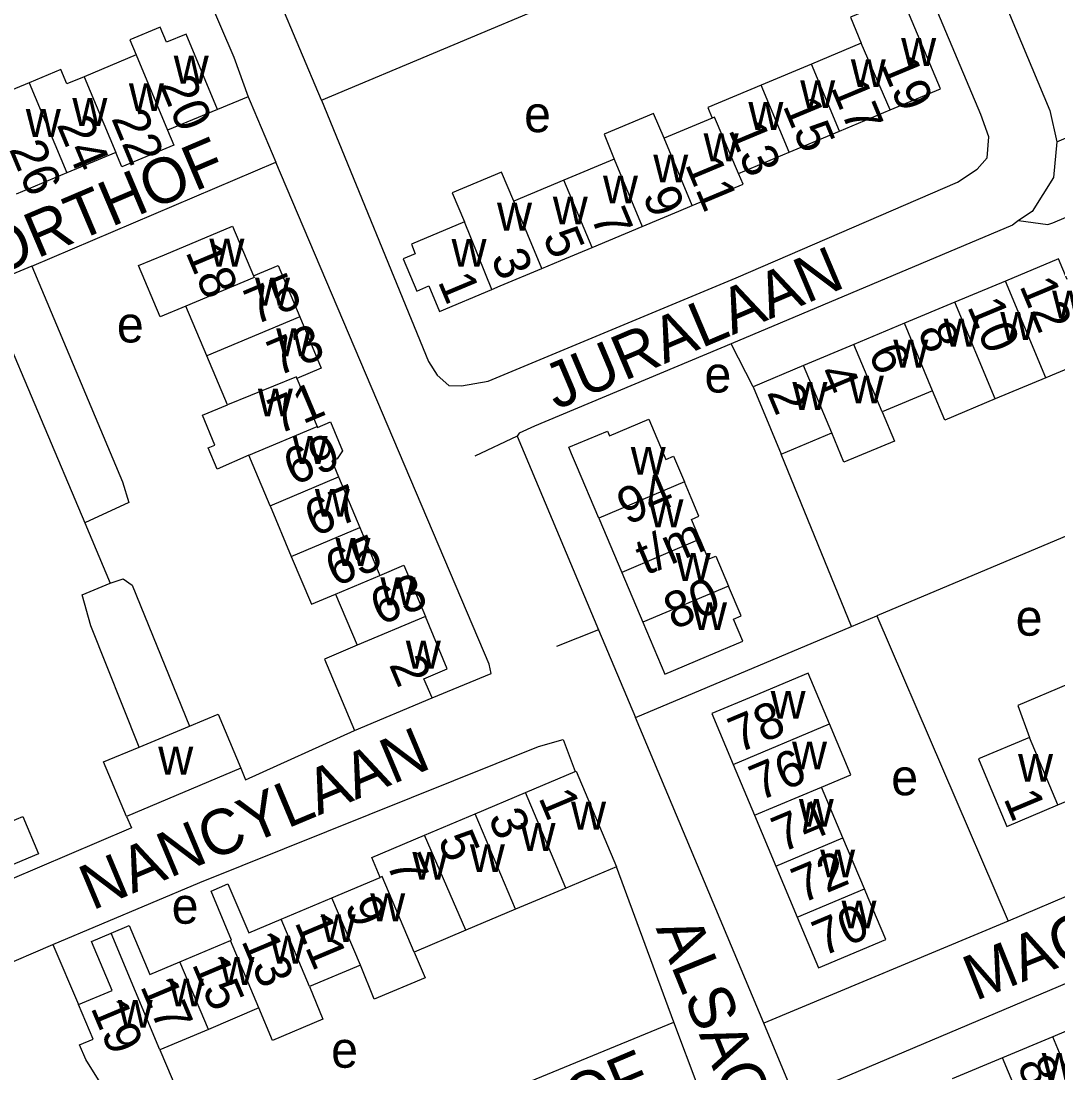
# Model space of a CAD drawing. Extents: x 157768 to 159790, y 387230 to 389604.
# Drawn here: x 158859.8 to 158974.5, y 388182.9 to 388299.1 of the extents above; entities that cross this region are included whole.
import ezdxf

# ---------------------------------------------------------------- set-up
doc = ezdxf.new("R2010")
doc.units = 0
for name, color, linetype in [('BLT_Basislijn', 7, 'Continuous'), ('BLT_Bebouwing', 7, 'Continuous'), ('BLT_Centroide', 7, 'Continuous'), ('BLT_Huisnummer', 7, 'Continuous'), ('BLT_Huisnummer_ tussenligend', 7, 'Continuous'), ('BLT_Huisnummer_reeks', 7, 'Continuous'), ('BLT_Onderverdeling_panden', 7, 'Continuous'), ('BLT_Straatnaam', 7, 'Continuous')]:
    doc.layers.add(name, color=color, linetype=linetype)

msp = doc.modelspace()

# ---------------------------------------------------------------- linework, layer by layer
at = {"layer": 'BLT_Basislijn'}
for p, q in [((158892.99, 388290.39), (158879.97, 388321.29)), ((158965.94, 388288.83), (158953.52, 388318.25)), ((158892.99, 388290.39), (158928.7, 388305.4)), ((158974.34, 388285.8), (158991.72, 388293.17)), ((158884.91, 388290.78), (158881.5, 388289.38)), ((158892.99, 388290.39), (158904.85, 388261.52)), ((158966.8, 388286.33), (158965.94, 388288.83)), ((158966.64, 388284.04), (158966.8, 388286.33)), ((158965.52, 388282.76), (158966.64, 388284.04)), ((158860.95, 388272.05), (158887.95, 388283.55)), ((158963.35, 388281.35), (158965.52, 388282.76)), ((158938.87, 388270.77), (158963.35, 388281.35)), ((158860.95, 388272.05), (158855.73, 388269.88)), ((158855.73, 388269.88), (158866.83, 388243.67)), ((158911.44, 388259.34), (158938.87, 388270.77)), ((158940.74, 388258.72), (158938.31, 388263.45)), ((158904.85, 388261.52), (158905.81, 388259.99)), ((159023.48, 388262.4), (158954.42, 388233.41)), ((158905.81, 388259.99), (158907.08, 388258.87)), ((158908.5, 388258.81), (158911.44, 388259.34)), ((158907.08, 388258.87), (158908.5, 388258.81)), ((158914.63, 388253.24), (158909.98, 388251.05)), ((158914.63, 388253.24), (158923.65, 388231.86)), ((158951.64, 388232.21), (158943.86, 388251.27)), ((158866.83, 388243.67), (158869.62, 388237)), ((158951.64, 388232.21), (158954.42, 388233.41)), ((158954.42, 388233.41), (158968.94, 388199.65)), ((158923.65, 388231.86), (158918.98, 388229.99)), ((158923.65, 388231.86), (158927.74, 388222.14)), ((158927.74, 388222.14), (158951.64, 388232.21)), ((158941.93, 388188.37), (158927.74, 388222.14)), ((159000.85, 388213.18), (158968.94, 388199.65)), ((158931.96, 388188.46), (158925.63, 388205.66)), ((158968.94, 388199.65), (158941.93, 388188.37)), ((158863.27, 388197.06), (158866.14, 388190.42)), ((158934.65, 388181.31), (158931.96, 388188.46)), ((158945.39, 388180.09), (158941.93, 388188.37))]:
    msp.add_line(p, q, dxfattribs=at)
for points in [[(158944.48, 388353.51), (158947.45, 388351.61), (158973.57, 388289.27), (158974.34, 388285.8)], [(158877.62, 388308.38), (158883.29, 388295.15), (158884.91, 388290.78)], [(158970.1, 388277.1), (158973.35, 388276.66), (158973.9, 388276.85), (159012.03, 388293.03)], [(158884.91, 388290.78), (158885.11, 388290.25), (158887.95, 388283.55)], [(158974.34, 388285.8), (158973.95, 388281.83), (158971.59, 388278.1), (158970.1, 388277.1)], [(158905.23, 388224.33), (158911.78, 388227), (158911.56, 388228.05), (158887.95, 388283.55)], [(158970.1, 388277.1), (158969.43, 388276.59), (158938.31, 388263.45)], [(158860.95, 388272.05), (158871.01, 388248.21), (158871.71, 388245.91), (158866.83, 388243.67)], [(158938.31, 388263.45), (158916.55, 388254.37), (158914.86, 388253.6), (158914.63, 388253.24)], [(158869.62, 388237), (158871.06, 388237.48), (158872.05, 388236.77), (158878.41, 388221.2)], [(158872.82, 388218.89), (158867.49, 388232.29), (158866.53, 388235.72), (158869.62, 388237)], [(158863.27, 388197.06), (158879.54, 388203.93), (158917.01, 388218.93), (158919.73, 388219.74), (158921.07, 388216.19)], [(158884.07, 388216.54), (158884.61, 388215.26), (158896.64, 388220.72)], [(158871.43, 388211.22), (158871.97, 388209.95), (158871.66, 388209.82), (158848.64, 388200.02), (158848.08, 388199.45)], [(159016.78, 388210.26), (159001.34, 388203.52), (158998.79, 388202.66), (158945.39, 388180.09)], [(158854.51, 388189.1), (158857.11, 388194.4), (158863.27, 388197.06)], [(158870.83, 388178.09), (158877.77, 388166.49), (158878.39, 388166.44), (158931.96, 388188.46)]]:
    msp.add_lwpolyline(points, dxfattribs=at)
at = {"layer": 'BLT_Bebouwing'}
for p, q in [((158952.71, 388296.68), (158947.2, 388294.38)), ((158872.51, 388295.4), (158866.75, 388292.99)), ((158947.2, 388294.38), (158941.62, 388292.05)), ((158881.5, 388289.38), (158875.98, 388287.08)), ((158936.23, 388288.41), (158930.89, 388286.18)), ((158950.3, 388286.97), (158955.89, 388289.31)), ((158944.72, 388284.64), (158950.3, 388286.97)), ((158870.25, 388284.61), (158864.83, 388282.35)), ((158925.39, 388283.87), (158919.81, 388281.54)), ((158939.13, 388282.3), (158944.72, 388284.64)), ((158864.83, 388282.35), (158859.25, 388280.02)), ((158919.81, 388281.54), (158914.27, 388279.22)), ((158928.46, 388276.42), (158932.52, 388278.12)), ((158932.52, 388278.12), (158934, 388278.74)), ((158922.93, 388274.11), (158928.46, 388276.42)), ((158919.48, 388272.67), (158922.93, 388274.11)), ((158917.39, 388271.79), (158919.48, 388272.67)), ((158912.77, 388269.86), (158917.39, 388271.79)), ((158911.86, 388269.48), (158912.77, 388269.86)), ((158968.64, 388270.4), (158963.06, 388268.06)), ((158963.06, 388268.06), (158957.48, 388265.73)), ((158957.48, 388265.73), (158951.9, 388263.39)), ((158951.9, 388263.39), (158946.32, 388261.06)), ((158882.61, 388256.73), (158880.32, 388262.12)), ((158946.32, 388261.06), (158940.74, 388258.72)), ((158890.29, 388259.64), (158892.53, 388254.33)), ((158973.11, 388259.72), (158967.53, 388257.38)), ((158960.6, 388258.28), (158955.02, 388255.94)), ((158943.86, 388251.27), (158949.44, 388253.61)), ((158894.88, 388248.74), (158897.23, 388243.14)), ((158887.31, 388245.55), (158889.66, 388239.96)), ((158923.66, 388244.2), (158926.21, 388238.19)), ((158897.23, 388243.14), (158899.45, 388237.86)), ((158889.66, 388239.96), (158891.88, 388234.68)), ((158894.56, 388235.8), (158899.45, 388237.86)), ((158926.21, 388238.19), (158928.54, 388232.68)), ((158891.88, 388234.68), (158894.56, 388235.8)), ((158894.56, 388235.8), (158896.93, 388230.14)), ((158896.64, 388220.72), (158905.23, 388224.33)), ((158872.82, 388218.89), (158878.41, 388221.2)), ((158884.07, 388216.54), (158871.43, 388211.22)), ((158915.58, 388213.87), (158921.07, 388216.19)), ((158938.54, 388216.97), (158940.91, 388211.35)), ((158909.99, 388211.52), (158915.58, 388213.87)), ((158950.68, 388208.84), (158948.32, 388214.46)), ((158974.44, 388212.49), (158980.07, 388214.86)), ((158904.4, 388209.16), (158909.99, 388211.52)), ((158940.91, 388211.35), (158943.27, 388205.73)), ((158953.05, 388203.22), (158950.68, 388208.84)), ((158943.27, 388205.73), (158945.63, 388200.1)), ((158925.63, 388205.66), (158920.04, 388203.3)), ((158894.15, 388202.23), (158899.49, 388204.48)), ((158888.55, 388199.87), (158894.15, 388202.23)), ((158920.04, 388203.3), (158914.45, 388200.95)), ((158908.95, 388198.63), (158903.27, 388196.23)), ((158877.35, 388195.14), (158882.95, 388197.5)), ((158897.3, 388194.77), (158891.69, 388192.41)), ((158886.09, 388190.05), (158880.49, 388187.68)), ((158979.44, 388189.21), (158973.88, 388186.87)), ((158880.49, 388187.68), (158875.13, 388185.42)), ((158973.88, 388186.87), (158968.33, 388184.53)), ((158968.33, 388184.53), (158962.77, 388182.2))]:
    msp.add_line(p, q, dxfattribs=at)
for points in [[(158955.89, 388289.31), (158961.47, 388291.65), (158957.17, 388301.93), (158951.52, 388299.56), (158952.71, 388296.68)], [(158881.5, 388289.38), (158878.03, 388297.69), (158875.87, 388296.79), (158875.17, 388298.46), (158871.81, 388297.05), (158872.51, 388295.4)], [(158866.75, 388292.99), (158864.84, 388292.2), (158864.18, 388293.8), (158860.66, 388292.33)], [(158860.66, 388292.33), (158857.15, 388290.87), (158857.84, 388289.22), (158855.77, 388288.36)], [(158941.62, 388292.05), (158935.74, 388289.59), (158936.23, 388288.41)], [(158930.89, 388286.18), (158929.74, 388288.92), (158924.25, 388286.62), (158925.39, 388283.87)], [(158875.98, 388287.08), (158876.67, 388285.41), (158870.91, 388283.01), (158870.25, 388284.61)], [(158914.27, 388279.22), (158912.92, 388282.45), (158907.46, 388280.17), (158908.81, 388276.94)], [(158934, 388278.74), (158939.63, 388281.1), (158939.13, 388282.3)], [(158908.81, 388276.94), (158902.94, 388274.48), (158903.38, 388273.42), (158902.05, 388272.86), (158903.54, 388269.3), (158904.87, 388269.86), (158906.05, 388267.05), (158911.86, 388269.48)], [(158878, 388267.63), (158875.16, 388266.44), (158872.77, 388272.11), (158875.62, 388273.3), (158883.17, 388276.48), (158885.49, 388270.96)], [(158885.49, 388270.96), (158888.21, 388272.11), (158890.59, 388266.44)], [(158975.48, 388270.59), (158974.53, 388272.86), (158968.64, 388270.4)], [(158880.32, 388262.12), (158878, 388267.63)], [(158890.59, 388266.44), (158892.97, 388260.77), (158890.29, 388259.64)], [(158979, 388262.18), (158973.11, 388259.72)], [(158940.74, 388258.72), (158942.67, 388254.11), (158943.86, 388251.27)], [(158967.53, 388257.38), (158961.93, 388255.02), (158960.6, 388258.28)], [(158884.96, 388251.14), (158881.45, 388249.59), (158880.46, 388251.95), (158881.21, 388252.26), (158879.83, 388255.56), (158882.61, 388256.73)], [(158955.02, 388255.94), (158956.37, 388252.71), (158950.79, 388250.38), (158949.44, 388253.61)], [(158892.53, 388254.33), (158892.57, 388254.22), (158894, 388254.82), (158895.34, 388251.64), (158894.74, 388250.76), (158894.13, 388250.51), (158894.35, 388250), (158894.88, 388248.74)], [(158923.66, 388244.2), (158921.2, 388250), (158920.66, 388251.29), (158920.35, 388252.02), (158924.62, 388253.82), (158924.84, 388253.3), (158929.19, 388255.14), (158931.08, 388250.67), (158931.94, 388251.03), (158932.38, 388250), (158933.14, 388248.21)], [(158887.31, 388245.55), (158885.44, 388250), (158884.96, 388251.14)], [(158934.85, 388241.85), (158933.91, 388244.06), (158934.74, 388244.42), (158933.89, 388246.43), (158933.14, 388248.21)], [(158934.85, 388241.85), (158935.78, 388239.64), (158936.61, 388239.99), (158938.01, 388236.69)], [(158899.45, 388237.86), (158902.11, 388238.98), (158904.49, 388233.31)], [(158928.54, 388232.68), (158930.97, 388226.95), (158935.57, 388228.9), (158939.6, 388230.6), (158938.57, 388233.04), (158939.41, 388233.39), (158938.01, 388236.69)], [(158905.23, 388224.33), (158904.34, 388226.44), (158906.92, 388227.53), (158904.49, 388233.31)], [(158896.93, 388230.14), (158893.33, 388228.62), (158896.64, 388220.72)], [(158949.19, 388221.44), (158946.82, 388227.07), (158940.79, 388224.53), (158936.18, 388222.59), (158938.54, 388216.97)], [(158975.73, 388225.48), (158975.59, 388225.83), (158970.02, 388223.49), (158971.3, 388219.95)], [(158878.41, 388221.2), (158881.56, 388222.52), (158884.07, 388216.54)], [(158948.32, 388214.46), (158951.55, 388215.82), (158949.19, 388221.44)], [(158971.3, 388219.95), (158965.66, 388217.58), (158966.86, 388214.73), (158968.8, 388210.12), (158974.44, 388212.49)], [(158871.43, 388211.22), (158868.89, 388217.24), (158872.82, 388218.89)], [(158921.07, 388216.19), (158921.17, 388216.23), (158925.63, 388205.66)], [(158856.68, 388213.11), (158857.86, 388210.32), (158859.96, 388211.21), (158861.69, 388207.09), (158856.56, 388204.94), (158856.05, 388206.17), (158848.74, 388203.11), (158846.3, 388208.9), (158847.8, 388209.54)], [(158899.49, 388204.48), (158898.56, 388206.69), (158904.4, 388209.16)], [(158882.95, 388197.5), (158883.06, 388197.55), (158880.79, 388202.97), (158882.64, 388203.78), (158884.98, 388198.36), (158888.55, 388199.87)], [(158945.63, 388200.1), (158947.99, 388194.48), (158955.41, 388197.6), (158953.47, 388202.21), (158953.05, 388203.22)], [(158914.45, 388200.95), (158908.95, 388198.63)], [(158869.74, 388198.32), (158871.74, 388199.17), (158874.03, 388193.74), (158877.35, 388195.14)], [(158866.14, 388190.42), (158869.84, 388191.97), (158867.55, 388197.4), (158869.74, 388198.32)], [(158903.27, 388196.23), (158904.47, 388193.38), (158898.84, 388191), (158897.3, 388194.77)], [(158891.69, 388192.41), (158893.16, 388188.79), (158887.59, 388186.44), (158886.09, 388190.05)], [(158870.83, 388178.09), (158866.92, 388184.36), (158866.24, 388185.96), (158867.75, 388186.6), (158866.14, 388190.42)], [(158875.13, 388185.42), (158877.11, 388180.73), (158870.83, 388178.09)]]:
    msp.add_lwpolyline(points, dxfattribs=at)
at = {"layer": 'BLT_Onderverdeling_panden'}
for p, q in [((158955.89, 388289.31), (158952.71, 388296.68)), ((158872.51, 388295.4), (158875.98, 388287.08)), ((158950.3, 388286.97), (158947.2, 388294.38)), ((158866.75, 388292.99), (158870.25, 388284.61)), ((158860.66, 388292.33), (158864.83, 388282.35)), ((158944.72, 388284.64), (158941.62, 388292.05)), ((158925.39, 388283.87), (158928.46, 388276.42)), ((158922.93, 388274.11), (158919.81, 388281.54)), ((158917.39, 388271.79), (158914.27, 388279.22)), ((158911.86, 388269.48), (158908.81, 388276.94)), ((158973.11, 388259.72), (158968.64, 388270.4)), ((158967.53, 388257.38), (158963.06, 388268.06)), ((158890.59, 388266.44), (158880.32, 388262.12)), ((158960.6, 388258.28), (158957.48, 388265.73)), ((158955.02, 388255.94), (158951.9, 388263.39)), ((158949.44, 388253.61), (158946.32, 388261.06)), ((158884.96, 388251.14), (158892.53, 388254.33)), ((158887.31, 388245.55), (158894.88, 388248.74)), ((158933.14, 388248.21), (158923.66, 388244.2)), ((158889.66, 388239.96), (158897.23, 388243.14)), ((158934.85, 388241.85), (158926.21, 388238.19)), ((158938.01, 388236.69), (158928.54, 388232.68)), ((158904.49, 388233.31), (158896.93, 388230.14)), ((158938.54, 388216.97), (158949.19, 388221.44)), ((158974.44, 388212.49), (158971.3, 388219.95)), ((158920.04, 388203.3), (158915.58, 388213.87)), ((158940.91, 388211.35), (158948.32, 388214.46)), ((158914.45, 388200.95), (158909.99, 388211.52)), ((158908.95, 388198.63), (158904.4, 388209.16)), ((158943.27, 388205.73), (158950.68, 388208.84)), ((158897.3, 388194.77), (158894.15, 388202.23)), ((158945.63, 388200.1), (158953.05, 388203.22)), ((158891.69, 388192.41), (158888.55, 388199.87)), ((158875.13, 388185.42), (158869.74, 388198.32)), ((158886.09, 388190.05), (158882.95, 388197.5)), ((158880.49, 388187.68), (158877.35, 388195.14)), ((158977.01, 388179.43), (158973.88, 388186.87)), ((158971.46, 388177.09), (158968.33, 388184.53))]:
    msp.add_line(p, q, dxfattribs=at)
for points in [[(158939.13, 388282.3), (158936.48, 388288.53), (158936.23, 388288.41)], [(158934, 388278.74), (158930.89, 388286.18)], [(158885.49, 388270.96), (158885.55, 388270.81), (158878, 388267.63)], [(158890.29, 388259.64), (158890.22, 388259.82), (158882.61, 388256.73)], [(158903.27, 388196.23), (158899.73, 388204.58), (158899.49, 388204.48)]]:
    msp.add_lwpolyline(points, dxfattribs=at)

# ---------------------------------------------------------------- texts
at = {"layer": 'BLT_Centroide'}
for s, p in [('w', (158957.12, 388294.19)), ('w', (158876.66, 388292.23)), ('w', (158951.55, 388291.84)), ('w', (158871.7, 388289.2)), ('w', (158945.95, 388289.52)), ('w', (158865.45, 388287.55)), ('e', (158915.41, 388286.86)), ('w', (158940.22, 388287.11)), ('w', (158860.3, 388286.33)), ('w', (158935.27, 388283.64)), ('w', (158929.7, 388281.31)), ('w', (158924.14, 388278.98)), ('w', (158912.42, 388275.98)), ('w', (158918.59, 388276.66)), ('w', (158880.61, 388272)), ('w', (158907.39, 388271.98)), ('w', (158885.65, 388267.69)), ('w', (158973.81, 388266.28)), ('e', (158870.37, 388263.61)), ('w', (158961.83, 388263.16)), ('w', (158968.08, 388263.89)), ('w', (158888, 388262.09)), ('w', (158956.25, 388260.84)), ('e', (158935.36, 388258.08)), ('w', (158945.09, 388256.16)), ('w', (158951.34, 388256.88)), ('w', (158885.97, 388255.44)), ('w', (158889.81, 388250.19)), ('w', (158927.21, 388249)), ('w', (158892.27, 388244.34)), ('w', (158929.17, 388243.19)), ('w', (158894.55, 388238.91)), ('w', (158932.18, 388237.25)), ('w', (158899.52, 388234.56)), ('w', (158933.99, 388231.81)), ('e', (158969.78, 388231.2)), ('w', (158902.33, 388227.56)), ('w', (158942.68, 388222.03)), ('w', (158874.95, 388215.85)), ('w', (158945.05, 388216.41)), ('w', (158970.05, 388215.05)), ('e', (158956.02, 388213.56)), ('w', (158920.61, 388209.77)), ('w', (158945.8, 388210.09)), ('w', (158915.02, 388207.41)), ('w', (158909.42, 388205.06)), ('w', (158903.05, 388204.23)), ('w', (158948.16, 388204.47)), ('e', (158876.43, 388199.36)), ('w', (158898.39, 388199.64)), ('w', (158950.52, 388198.84)), ('w', (158892.92, 388197.33)), ('w', (158887.33, 388194.95)), ('w', (158881.72, 388192.59)), ('w', (158876.12, 388190.23)), ('w', (158870.47, 388187.86)), ('e', (158894.07, 388183.44)), ('w', (158972.67, 388181.98))]:
    msp.add_text(s, height=4, dxfattribs=at).set_placement(p)
at = {"layer": 'BLT_Huisnummer'}
for s, rotation, p in [('19', 292.7011, (158954.81, 388294.34)), ('20', 292.6446, (158875.05, 388292.14)), ('17', 292.703, (158949.29, 388291.82)), ('24', 292.6446, (158863.68, 388287.7)), ('13', 292.703, (158937.97, 388287.12)), ('9', 292.703, (158928.47, 388279.87)), ('5', 292.703, (158917.43, 388275.34)), ('18', 292.7953, (158877.92, 388273.63)), ('75', 22.7947, (158885.6, 388265.49)), ('1', 292.703, (158905.83, 388270.37)), ('10', 292.7072, (158964.38, 388267.6)), ('6', 292.7072, (158953.44, 388262.52)), ('71', 22.7947, (158888.2, 388253.4)), ('2', 292.7072, (158942.24, 388258.09)), ('67', 22.7947, (158892.22, 388242.09)), ('63', 22.7947, (158899.5, 388232.29)), ('2', 292.7934, (158900.43, 388228.01)), ('78', 22.7974, (158939.11, 388218.18)), ('1', 292.8738, (158916.96, 388213.31)), ('1', 292.8164, (158968.4, 388213.22)), ('74', 22.7974, (158943.91, 388207.18)), ('5', 292.8738, (158905.83, 388208.64)), ('9', 292.8731, (158895.53, 388201.4)), ('70', 22.7974, (158948.41, 388195.7)), ('13', 292.8742, (158884.1, 388197.48)), ('19', 292.8742, (158867.43, 388190.08))]:
    msp.add_text(s, height=4, rotation=rotation, dxfattribs=at).set_placement(p)
at = {"layer": 'BLT_Huisnummer_ tussenligend'}
for s, rotation, p in [('15', 292.703, (158943.98, 388289.79)), ('22', 292.6446, (158869.72, 388288.4)), ('26', 292.6462, (158858.41, 388285)), ('11', 292.703, (158933.17, 388283.31)), ('7', 292.703, (158922.74, 388277.5)), ('3', 292.703, (158911.68, 388272.99)), ('12', 292.7072, (158970.16, 388269.89)), ('73', 22.7947, (158888.13, 388259.83)), ('8', 292.7072, (158958.89, 388264.89)), ('4', 292.7072, (158947.78, 388260.27)), ('69', 22.7947, (158889.9, 388247.75)), ('65', 22.7947, (158894.52, 388236.56)), ('76', 22.7974, (158941.44, 388212.89)), ('3', 292.8738, (158911.39, 388211.11)), ('7', 292.8731, (158900.15, 388206.03)), ('72', 22.7974, (158946.11, 388201.56)), ('11', 292.8742, (158889.99, 388199.53)), ('15', 292.8742, (158878.63, 388194.91)), ('17', 292.8742, (158872.91, 388192.46)), ('8', 292.8099, (158969.9, 388183.76))]:
    msp.add_text(s, height=4, rotation=rotation, dxfattribs=at).set_placement(p)
at = {"layer": 'BLT_Huisnummer_reeks'}
for s, rotation, p in [('94', 22.9584, (158926.8, 388243.39)), ('t/m', 22.9584, (158928.86, 388237.83)), ('80', 22.9679, (158931.96, 388231.81))]:
    msp.add_text(s, height=4, rotation=rotation, dxfattribs=at).set_placement(p)
at = {"layer": 'BLT_Straatnaam'}
for s, rotation, p in [('BELFORTHOF', 22.988, (158841.36, 388264.31)), ('JURALAAN', 23.0004, (158918.95, 388256.13)), ('NANCYLAAN', 22.7861, (158867.64, 388200.79)), ('MACONHOF', 21.9115, (158965.32, 388190.79)), ('ALSACELAAN', 292.1247, (158929.95, 388198.86)), ('COLMARHOF', 22.9873, (158890.44, 388164.27))]:
    msp.add_text(s, height=5, rotation=rotation, dxfattribs=at).set_placement(p)

doc.saveas('drawing.dxf')
